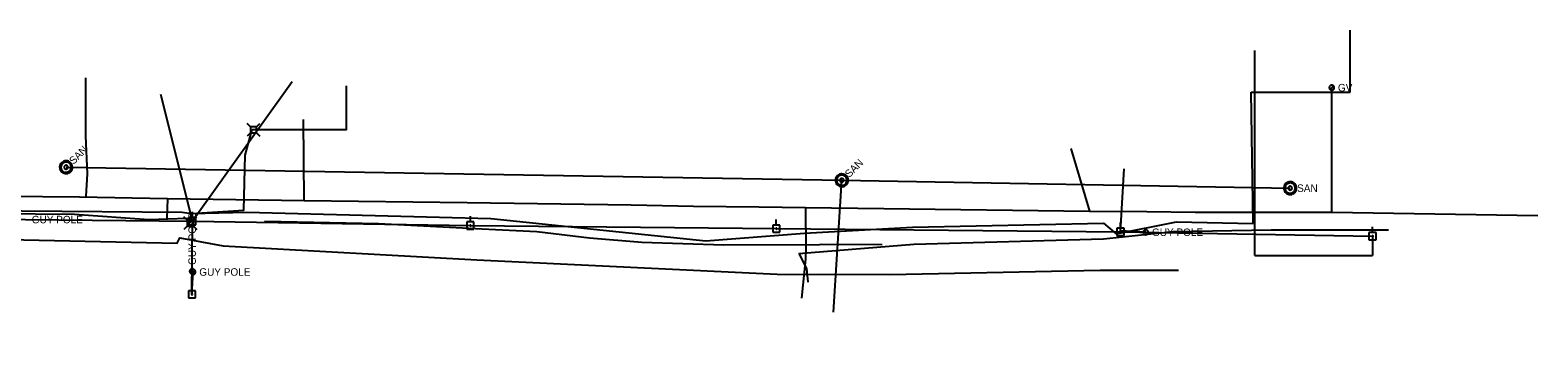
# Model space of a CAD drawing. Extents: x 596028 to 606371, y 330010 to 403088.
# Drawn here: x 603474 to 604250, y 366030 to 366193 of the extents above; entities that cross this region are included whole.
import ezdxf

# ---------------------------------------------------------------- set-up
doc = ezdxf.new("R2010")
doc.units = 0
for name, color, linetype in [('E_UTL_E_UG', 7, 'Continuous'), ('E_UTL_EGuyPole', 7, 'Continuous'), ('E_UTL_EPowerPole', 7, 'Continuous'), ('E_UTL_G', 7, 'Continuous'), ('E_UTL_G_UG', 7, 'Continuous'), ('E_UTL_Overhead', 7, 'Continuous'), ('E_UTL_SAN_MH', 7, 'Continuous'), ('E_UTL_SAN_UG', 7, 'Continuous'), ('E_UTL_T', 7, 'Continuous'), ('E_UTL_T_UG', 7, 'Continuous')]:
    doc.layers.add(name, color=color, linetype=linetype)

msp = doc.modelspace()

# ---------------------------------------------------------------- linework, layer by layer
at = {"layer": 'E_UTL_E_UG'}
for points in [[(604104.14, 366076.73), (604104.14, 366182.07)], [(604164.86, 366086.71), (604164.86, 366076.73)], [(604104.14, 366076.73), (604164.86, 366076.73)]]:
    msp.add_lwpolyline(points, dxfattribs=at)
at = {"layer": 'E_UTL_EGuyPole'}
for p, q in [((604048.05, 366088.73), (604034.95, 366089.49)), ((603557.1, 366068.69), (603557.03, 366056.81)), ((603557.03, 366056.81), (603557.59, 366068.3))]:
    msp.add_line(p, q, dxfattribs=at)
for points in [[(604049.34, 366088.73), (604049.31, 366088.97), (604049.24, 366089.2), (604049.13, 366089.42), (604048.98, 366089.61), (604048.8, 366089.77), (604048.59, 366089.9), (604048.35, 366089.97), (604048.11, 366090.01), (604047.87, 366090), (604047.63, 366089.94), (604047.41, 366089.84), (604047.21, 366089.7), (604047.04, 366089.52), (604046.91, 366089.32), (604046.82, 366089.09), (604046.77, 366088.85), (604046.77, 366088.61), (604046.82, 366088.37), (604046.91, 366088.14), (604047.04, 366087.93), (604047.21, 366087.76), (604047.41, 366087.62), (604047.63, 366087.52), (604047.87, 366087.46), (604048.11, 366087.45), (604048.35, 366087.48), (604048.59, 366087.56), (604048.8, 366087.68), (604048.98, 366087.84), (604049.13, 366088.03), (604049.24, 366088.25), (604049.31, 366088.48), (604049.34, 366088.73)], [(604048.21, 366088.73), (604048.21, 366088.76), (604048.2, 366088.79), (604048.19, 366088.81), (604048.17, 366088.84), (604048.14, 366088.86), (604048.12, 366088.87), (604048.09, 366088.88), (604048.06, 366088.89), (604048.03, 366088.89), (604048, 366088.88), (604047.97, 366088.87), (604047.95, 366088.85), (604047.93, 366088.83), (604047.91, 366088.8), (604047.9, 366088.77), (604047.89, 366088.74), (604047.89, 366088.71), (604047.9, 366088.68), (604047.91, 366088.65), (604047.93, 366088.63), (604047.95, 366088.61), (604047.97, 366088.59), (604048, 366088.58), (604048.03, 366088.57), (604048.06, 366088.57), (604048.09, 366088.57), (604048.12, 366088.58), (604048.14, 366088.6), (604048.17, 366088.62), (604048.19, 366088.64), (604048.2, 366088.67), (604048.21, 366088.7), (604048.21, 366088.73)], [(603557.1, 366069.97), (603556.86, 366069.95), (603556.63, 366069.88), (603556.41, 366069.77), (603556.22, 366069.62), (603556.06, 366069.43), (603555.94, 366069.22), (603555.86, 366068.99), (603555.82, 366068.75), (603555.83, 366068.51), (603555.89, 366068.27), (603555.99, 366068.05), (603556.13, 366067.85), (603556.31, 366067.68), (603556.51, 366067.55), (603556.74, 366067.46), (603556.98, 366067.41), (603557.22, 366067.41), (603557.46, 366067.46), (603557.69, 366067.55), (603557.9, 366067.68), (603558.07, 366067.85), (603558.21, 366068.05), (603558.32, 366068.27), (603558.37, 366068.51), (603558.38, 366068.75), (603558.35, 366068.99), (603558.27, 366069.22), (603558.15, 366069.43), (603557.99, 366069.62), (603557.8, 366069.77), (603557.58, 366069.88), (603557.35, 366069.95), (603557.1, 366069.97)], [(603558.88, 366068.3), (603558.85, 366068.54), (603558.78, 366068.77), (603558.67, 366068.99), (603558.52, 366069.18), (603558.34, 366069.34), (603558.13, 366069.47), (603557.9, 366069.55), (603557.65, 366069.58), (603557.41, 366069.57), (603557.17, 366069.51), (603556.95, 366069.41), (603556.75, 366069.27), (603556.58, 366069.09), (603556.45, 366068.89), (603556.36, 366068.66), (603556.32, 366068.42), (603556.32, 366068.18), (603556.36, 366067.94), (603556.45, 366067.71), (603556.58, 366067.5), (603556.75, 366067.33), (603556.95, 366067.19), (603557.17, 366067.09), (603557.41, 366067.03), (603557.65, 366067.02), (603557.9, 366067.05), (603558.13, 366067.13), (603558.34, 366067.25), (603558.52, 366067.41), (603558.67, 366067.6), (603558.78, 366067.82), (603558.85, 366068.05), (603558.88, 366068.3)], [(603557.1, 366068.85), (603557.07, 366068.85), (603557.04, 366068.84), (603557.02, 366068.82), (603556.99, 366068.8), (603556.97, 366068.78), (603556.96, 366068.75), (603556.95, 366068.73), (603556.94, 366068.7), (603556.94, 366068.67), (603556.95, 366068.64), (603556.96, 366068.61), (603556.98, 366068.58), (603557, 366068.56), (603557.03, 366068.55), (603557.06, 366068.53), (603557.09, 366068.53), (603557.12, 366068.53), (603557.15, 366068.53), (603557.18, 366068.55), (603557.2, 366068.56), (603557.22, 366068.58), (603557.24, 366068.61), (603557.25, 366068.64), (603557.26, 366068.67), (603557.26, 366068.7), (603557.26, 366068.73), (603557.25, 366068.75), (603557.23, 366068.78), (603557.21, 366068.8), (603557.19, 366068.82), (603557.16, 366068.84), (603557.13, 366068.85), (603557.1, 366068.85)], [(603557.75, 366068.3), (603557.75, 366068.33), (603557.74, 366068.36), (603557.73, 366068.38), (603557.71, 366068.41), (603557.69, 366068.43), (603557.66, 366068.44), (603557.63, 366068.45), (603557.6, 366068.46), (603557.57, 366068.46), (603557.54, 366068.45), (603557.51, 366068.44), (603557.49, 366068.42), (603557.47, 366068.4), (603557.45, 366068.37), (603557.44, 366068.34), (603557.43, 366068.31), (603557.43, 366068.28), (603557.44, 366068.25), (603557.45, 366068.22), (603557.47, 366068.2), (603557.49, 366068.18), (603557.51, 366068.16), (603557.54, 366068.15), (603557.57, 366068.14), (603557.6, 366068.14), (603557.63, 366068.14), (603557.66, 366068.15), (603557.69, 366068.17), (603557.71, 366068.19), (603557.73, 366068.21), (603557.74, 366068.24), (603557.75, 366068.27), (603557.75, 366068.3)]]:
    msp.add_lwpolyline(points, dxfattribs=at)
at = {"layer": 'E_UTL_EPowerPole'}
for points in [[(603559.07, 366096.27), (603555.39, 366096.27)], [(603555.39, 366096.27), (603555.39, 366092.58)], [(603555.39, 366092.58), (603559.07, 366092.58)], [(603557.5, 366094.43), (603557.5, 366094.47), (603557.48, 366094.52), (603557.46, 366094.56), (603557.44, 366094.59), (603557.4, 366094.62), (603557.36, 366094.64), (603557.32, 366094.66), (603557.27, 366094.67), (603557.23, 366094.66), (603557.18, 366094.65), (603557.14, 366094.63), (603557.11, 366094.61), (603557.08, 366094.58), (603557.05, 366094.54), (603557.03, 366094.49), (603557.03, 366094.45), (603557.03, 366094.4), (603557.03, 366094.36), (603557.05, 366094.32), (603557.08, 366094.28), (603557.11, 366094.25), (603557.14, 366094.22), (603557.18, 366094.2), (603557.23, 366094.19), (603557.27, 366094.19), (603557.32, 366094.2), (603557.36, 366094.21), (603557.4, 366094.23), (603557.44, 366094.26), (603557.46, 366094.3), (603557.48, 366094.34), (603557.5, 366094.38), (603557.5, 366094.43)], [(603557.23, 366096.27), (603557.23, 366099.18)], [(603559.07, 366092.58), (603559.07, 366096.27)], [(603702.19, 366094), (603698.5, 366094)], [(603698.5, 366094), (603698.5, 366090.3)], [(603700.62, 366092.15), (603700.61, 366092.2), (603700.6, 366092.24), (603700.58, 366092.28), (603700.55, 366092.32), (603700.51, 366092.35), (603700.48, 366092.37), (603700.43, 366092.39), (603700.39, 366092.39), (603700.34, 366092.39), (603700.3, 366092.38), (603700.26, 366092.36), (603700.22, 366092.33), (603700.19, 366092.3), (603700.16, 366092.26), (603700.15, 366092.22), (603700.14, 366092.18), (603700.14, 366092.13), (603700.15, 366092.09), (603700.16, 366092.04), (603700.19, 366092.01), (603700.22, 366091.97), (603700.26, 366091.95), (603700.3, 366091.93), (603700.34, 366091.92), (603700.39, 366091.92), (603700.43, 366091.92), (603700.48, 366091.94), (603700.51, 366091.96), (603700.55, 366091.99), (603700.58, 366092.02), (603700.6, 366092.07), (603700.61, 366092.11), (603700.62, 366092.15)], [(603700.34, 366094), (603700.34, 366096.9)], [(603702.19, 366090.3), (603702.19, 366094)], [(603859.7, 366092.43), (603856.01, 366092.43)], [(603856.01, 366092.43), (603856.01, 366088.74)], [(603857.86, 366092.43), (603857.86, 366095.34)], [(603859.7, 366088.74), (603859.7, 366092.43)], [(604035.08, 366090.77), (604035.08, 366093.68)], [(603698.5, 366090.3), (603702.19, 366090.3)], [(603856.01, 366088.74), (603859.7, 366088.74)], [(603858.13, 366090.59), (603858.12, 366090.64), (603858.11, 366090.68), (603858.09, 366090.72), (603858.06, 366090.76), (603858.03, 366090.78), (603857.99, 366090.81), (603857.94, 366090.82), (603857.9, 366090.83), (603857.85, 366090.83), (603857.81, 366090.82), (603857.77, 366090.8), (603857.73, 366090.77), (603857.7, 366090.74), (603857.68, 366090.7), (603857.66, 366090.66), (603857.65, 366090.61), (603857.65, 366090.57), (603857.66, 366090.52), (603857.68, 366090.48), (603857.7, 366090.44), (603857.73, 366090.41), (603857.77, 366090.38), (603857.81, 366090.37), (603857.85, 366090.35), (603857.9, 366090.35), (603857.94, 366090.36), (603857.99, 366090.37), (603858.03, 366090.4), (603858.06, 366090.43), (603858.09, 366090.46), (603858.11, 366090.5), (603858.12, 366090.55), (603858.13, 366090.59)], [(604036.93, 366090.77), (604033.24, 366090.77)], [(604033.24, 366090.77), (604033.24, 366087.08)], [(604033.24, 366087.08), (604036.93, 366087.08)], [(604035.35, 366088.93), (604035.35, 366088.97), (604035.34, 366089.02), (604035.32, 366089.06), (604035.29, 366089.09), (604035.25, 366089.12), (604035.21, 366089.15), (604035.17, 366089.16), (604035.13, 366089.17), (604035.08, 366089.16), (604035.04, 366089.15), (604035, 366089.14), (604034.96, 366089.11), (604034.93, 366089.08), (604034.9, 366089.04), (604034.89, 366089), (604034.88, 366088.95), (604034.88, 366088.91), (604034.89, 366088.86), (604034.9, 366088.82), (604034.93, 366088.78), (604034.96, 366088.75), (604035, 366088.72), (604035.04, 366088.7), (604035.08, 366088.69), (604035.13, 366088.69), (604035.17, 366088.7), (604035.21, 366088.71), (604035.25, 366088.73), (604035.29, 366088.76), (604035.32, 366088.8), (604035.34, 366088.84), (604035.35, 366088.88), (604035.35, 366088.93)], [(604036.93, 366087.08), (604036.93, 366090.77)], [(604166.67, 366088.55), (604162.98, 366088.55)], [(604162.98, 366088.55), (604162.98, 366084.86)], [(604162.98, 366084.86), (604166.67, 366084.86)], [(604165.1, 366086.71), (604165.09, 366086.76), (604165.08, 366086.8), (604165.06, 366086.84), (604165.03, 366086.88), (604165, 366086.9), (604164.96, 366086.93), (604164.92, 366086.94), (604164.87, 366086.95), (604164.83, 366086.95), (604164.78, 366086.94), (604164.74, 366086.92), (604164.7, 366086.89), (604164.67, 366086.86), (604164.65, 366086.82), (604164.63, 366086.78), (604164.62, 366086.73), (604164.62, 366086.69), (604164.63, 366086.64), (604164.65, 366086.6), (604164.67, 366086.56), (604164.7, 366086.53), (604164.74, 366086.5), (604164.78, 366086.49), (604164.83, 366086.47), (604164.87, 366086.47), (604164.92, 366086.48), (604164.96, 366086.49), (604165, 366086.52), (604165.03, 366086.55), (604165.06, 366086.58), (604165.08, 366086.62), (604165.09, 366086.67), (604165.1, 366086.71)], [(604164.83, 366088.55), (604164.83, 366091.46)], [(604166.67, 366084.86), (604166.67, 366088.55)], [(603557, 366058.65), (603557, 366061.56)], [(603558.84, 366058.65), (603555.16, 366058.65)], [(603555.16, 366058.65), (603555.16, 366054.96)], [(603555.16, 366054.96), (603558.84, 366054.96)], [(603557.27, 366056.81), (603557.27, 366056.85), (603557.25, 366056.9), (603557.23, 366056.94), (603557.21, 366056.97), (603557.17, 366057), (603557.13, 366057.02), (603557.09, 366057.04), (603557.04, 366057.05), (603557, 366057.04), (603556.95, 366057.03), (603556.91, 366057.01), (603556.88, 366056.99), (603556.85, 366056.96), (603556.82, 366056.92), (603556.8, 366056.87), (603556.8, 366056.83), (603556.8, 366056.79), (603556.8, 366056.74), (603556.82, 366056.7), (603556.85, 366056.66), (603556.88, 366056.63), (603556.91, 366056.6), (603556.95, 366056.58), (603557, 366056.57), (603557.04, 366056.57), (603557.09, 366056.58), (603557.13, 366056.59), (603557.17, 366056.61), (603557.21, 366056.64), (603557.23, 366056.68), (603557.25, 366056.72), (603557.27, 366056.76), (603557.27, 366056.81)], [(603558.84, 366054.96), (603558.84, 366058.65)]]:
    msp.add_lwpolyline(points, dxfattribs=at)
at = {"layer": 'E_UTL_G'}
for points in [[(604145.07, 366163.02), (604145.04, 366163.26), (604144.97, 366163.49), (604144.86, 366163.71), (604144.71, 366163.9), (604144.53, 366164.06), (604144.31, 366164.19), (604144.08, 366164.26), (604143.84, 366164.3), (604143.6, 366164.29), (604143.36, 366164.23), (604143.14, 366164.13), (604142.94, 366163.99), (604142.77, 366163.81), (604142.64, 366163.61), (604142.55, 366163.38), (604142.5, 366163.14), (604142.5, 366162.9), (604142.55, 366162.66), (604142.64, 366162.43), (604142.77, 366162.22), (604142.94, 366162.05), (604143.14, 366161.91), (604143.36, 366161.8), (604143.6, 366161.75), (604143.84, 366161.74), (604144.08, 366161.77), (604144.31, 366161.85), (604144.53, 366161.97), (604144.71, 366162.13), (604144.86, 366162.32), (604144.97, 366162.54), (604145.04, 366162.77), (604145.07, 366163.02)], [(604142.87, 366162.11), (604144.69, 366163.92)]]:
    msp.add_lwpolyline(points, dxfattribs=at)
at = {"layer": 'E_UTL_G_UG'}
for p, q in [((603502.36, 366138.28), (603502.36, 366168.1)), ((604143.78, 366098.99), (604249.91, 366097.31))]:
    msp.add_line(p, q, dxfattribs=at)
for points in [[(604143.78, 366098.99), (604143.78, 366163.02)], [(603614.76, 366105.01), (603614.49, 366146.62)], [(603502.48, 366107.2), (603503.17, 366118.75), (603502.36, 366138.28)], [(604009.56, 366131.84), (604019.09, 366099.63)], [(602064.65, 366129.33), (602159.75, 366129.18), (602186.46, 366129.51), (602351.38, 366125.7), (602670.13, 366121.01), (602772.38, 366123.19), (602906.89, 366119.45), (603193.33, 366116.32), (603228.66, 366114.99), (603341.11, 366111.13), (603400.82, 366108.8), (603461.16, 366107.3), (603499.17, 366106.9), (603544.47, 366106.13), (603614.76, 366105.01), (603698.76, 366104.03), (603783.07, 366102.8), (603815.22, 366102.1), (603848.85, 366101.72), (603872.94, 366101.46), (603913.18, 366100.92), (604019.09, 366099.63), (604048.66, 366099.45), (604073.49, 366098.99)], [(603544.47, 366106.13), (603544.09, 366095.57)], [(603872.94, 366101.46), (603872.98, 366080.75)], [(604073.49, 366098.99), (604143.78, 366098.99)], [(603872.98, 366080.75), (603872.85, 366074.83), (603870.82, 366054.93)]]:
    msp.add_lwpolyline(points, dxfattribs=at)
at = {"layer": 'E_UTL_Overhead'}
for points in [[(603557.27, 366094.5), (603608.56, 366166.16)], [(603557.27, 366094.5), (603541, 366159.47)], [(604035.11, 366088.93), (604036.94, 366121.32)], [(601249.7, 366078.68), (601344.65, 366080.23), (601543.43, 366080.93), (601669.7, 366081.28), (601780.71, 366081.68), (601890.31, 366081.76), (601961.16, 366077.77), (602036.2, 366067.33), (602181.58, 366085.08), (602296.72, 366081.44), (602344.56, 366079.52), (602371.94, 366078.93), (602585.07, 366035.91), (602953.71, 366030.37), (603201.09, 366091.48), (603317.6, 366100.34), (603443.01, 366096.25), (603471.34, 366095.25), (603557.26, 366094.43), (603700.38, 366092.15), (603857.89, 366090.59), (604035.11, 366088.93), (604164.86, 366086.71)], [(603557.03, 366056.81), (603557.26, 366094.43)]]:
    msp.add_lwpolyline(points, dxfattribs=at)
at = {"layer": 'E_UTL_SAN_MH'}
for points in [[(603494.53, 366124.47), (603494.04, 366124.87), (603493.49, 366125.17), (603492.89, 366125.36), (603492.27, 366125.44), (603491.65, 366125.39), (603491.04, 366125.23), (603490.48, 366124.96), (603489.97, 366124.58), (603489.55, 366124.12), (603489.23, 366123.58), (603489.01, 366122.99), (603488.9, 366122.38), (603488.92, 366121.75), (603489.05, 366121.13), (603489.3, 366120.56), (603489.65, 366120.04), (603490.09, 366119.6), (603490.61, 366119.24), (603491.19, 366119), (603491.8, 366118.86), (603492.43, 366118.85), (603493.05, 366118.95), (603493.64, 366119.17), (603494.17, 366119.5), (603494.64, 366119.92), (603495.01, 366120.42), (603495.29, 366120.99), (603495.45, 366121.59), (603495.49, 366122.22), (603495.42, 366122.84), (603495.23, 366123.44), (603494.93, 366123.99), (603494.53, 366124.47)], [(603494.06, 366124.01), (603493.67, 366124.33), (603493.23, 366124.57), (603492.75, 366124.72), (603492.26, 366124.78), (603491.76, 366124.74), (603491.27, 366124.61), (603490.82, 366124.39), (603490.42, 366124.09), (603490.08, 366123.72), (603489.82, 366123.29), (603489.64, 366122.82), (603489.56, 366122.33), (603489.57, 366121.83), (603489.68, 366121.34), (603489.88, 366120.87), (603490.16, 366120.46), (603490.51, 366120.1), (603490.93, 366119.82), (603491.39, 366119.63), (603491.88, 366119.52), (603492.38, 366119.51), (603492.88, 366119.59), (603493.35, 366119.77), (603493.78, 366120.03), (603494.15, 366120.36), (603494.45, 366120.77), (603494.67, 366121.22), (603494.8, 366121.7), (603494.83, 366122.2), (603494.77, 366122.7), (603494.62, 366123.18), (603494.38, 366123.62), (603494.06, 366124.01)], [(603492.89, 366122.84), (603492.75, 366122.96), (603492.58, 366123.05), (603492.4, 366123.11), (603492.22, 366123.13), (603492.03, 366123.12), (603491.85, 366123.07), (603491.68, 366122.99), (603491.53, 366122.87), (603491.4, 366122.73), (603491.3, 366122.57), (603491.24, 366122.4), (603491.21, 366122.21), (603491.21, 366122.02), (603491.25, 366121.84), (603491.32, 366121.67), (603491.43, 366121.51), (603491.56, 366121.38), (603491.72, 366121.27), (603491.89, 366121.2), (603492.08, 366121.16), (603492.26, 366121.15), (603492.45, 366121.18), (603492.63, 366121.25), (603492.79, 366121.35), (603492.93, 366121.47), (603493.04, 366121.62), (603493.12, 366121.79), (603493.17, 366121.98), (603493.18, 366122.16), (603493.16, 366122.35), (603493.1, 366122.53), (603493.01, 366122.69), (603492.89, 366122.84)], [(603893.91, 366117.74), (603893.42, 366118.14), (603892.87, 366118.44), (603892.27, 366118.63), (603891.65, 366118.71), (603891.03, 366118.66), (603890.42, 366118.5), (603889.86, 366118.23), (603889.35, 366117.85), (603888.93, 366117.39), (603888.6, 366116.85), (603888.39, 366116.26), (603888.28, 366115.65), (603888.3, 366115.02), (603888.43, 366114.4), (603888.68, 366113.83), (603889.03, 366113.31), (603889.47, 366112.87), (603889.99, 366112.51), (603890.57, 366112.27), (603891.18, 366112.13), (603891.81, 366112.12), (603892.43, 366112.22), (603893.01, 366112.44), (603893.55, 366112.77), (603894.01, 366113.19), (603894.39, 366113.69), (603894.66, 366114.26), (603894.83, 366114.86), (603894.87, 366115.49), (603894.8, 366116.11), (603894.61, 366116.71), (603894.31, 366117.26), (603893.91, 366117.74)], [(603893.44, 366117.28), (603893.05, 366117.6), (603892.61, 366117.84), (603892.13, 366117.99), (603891.64, 366118.05), (603891.13, 366118.01), (603890.65, 366117.88), (603890.2, 366117.66), (603889.8, 366117.36), (603889.46, 366116.99), (603889.2, 366116.56), (603889.02, 366116.09), (603888.94, 366115.6), (603888.95, 366115.1), (603889.06, 366114.61), (603889.26, 366114.14), (603889.54, 366113.73), (603889.89, 366113.37), (603890.31, 366113.09), (603890.77, 366112.9), (603891.26, 366112.79), (603891.76, 366112.78), (603892.26, 366112.86), (603892.73, 366113.04), (603893.15, 366113.3), (603893.53, 366113.63), (603893.83, 366114.04), (603894.05, 366114.49), (603894.18, 366114.97), (603894.21, 366115.47), (603894.15, 366115.97), (603894, 366116.45), (603893.76, 366116.89), (603893.44, 366117.28)], [(603892.27, 366116.11), (603892.13, 366116.23), (603891.96, 366116.32), (603891.78, 366116.38), (603891.6, 366116.4), (603891.41, 366116.39), (603891.23, 366116.34), (603891.06, 366116.26), (603890.91, 366116.14), (603890.78, 366116), (603890.68, 366115.84), (603890.62, 366115.67), (603890.59, 366115.48), (603890.59, 366115.29), (603890.63, 366115.11), (603890.7, 366114.94), (603890.81, 366114.78), (603890.94, 366114.65), (603891.1, 366114.54), (603891.27, 366114.47), (603891.46, 366114.43), (603891.64, 366114.42), (603891.83, 366114.45), (603892.01, 366114.52), (603892.17, 366114.62), (603892.31, 366114.74), (603892.42, 366114.89), (603892.5, 366115.06), (603892.55, 366115.25), (603892.56, 366115.43), (603892.54, 366115.62), (603892.48, 366115.8), (603892.39, 366115.96), (603892.27, 366116.11)], [(604125.71, 366111.39), (604125.65, 366112.01), (604125.48, 366112.62), (604125.19, 366113.17), (604124.8, 366113.67), (604124.33, 366114.08), (604123.78, 366114.39), (604123.19, 366114.6), (604122.57, 366114.69), (604121.94, 366114.66), (604121.33, 366114.51), (604120.76, 366114.25), (604120.25, 366113.88), (604119.82, 366113.43), (604119.48, 366112.9), (604119.25, 366112.32), (604119.13, 366111.7), (604119.13, 366111.08), (604119.25, 366110.46), (604119.48, 366109.88), (604119.82, 366109.35), (604120.25, 366108.89), (604120.76, 366108.53), (604121.33, 366108.27), (604121.94, 366108.12), (604122.57, 366108.09), (604123.19, 366108.18), (604123.78, 366108.39), (604124.33, 366108.7), (604124.8, 366109.11), (604125.19, 366109.6), (604125.48, 366110.16), (604125.65, 366110.76), (604125.71, 366111.39)], [(604125.05, 366111.39), (604125.01, 366111.89), (604124.86, 366112.37), (604124.63, 366112.82), (604124.32, 366113.21), (604123.94, 366113.54), (604123.51, 366113.79), (604123.04, 366113.95), (604122.54, 366114.03), (604122.04, 366114), (604121.55, 366113.88), (604121.09, 366113.68), (604120.68, 366113.38), (604120.34, 366113.02), (604120.07, 366112.6), (604119.88, 366112.13), (604119.79, 366111.64), (604119.79, 366111.14), (604119.88, 366110.65), (604120.07, 366110.18), (604120.34, 366109.76), (604120.68, 366109.39), (604121.09, 366109.1), (604121.55, 366108.89), (604122.04, 366108.78), (604122.54, 366108.75), (604123.04, 366108.82), (604123.51, 366108.99), (604123.94, 366109.24), (604124.32, 366109.57), (604124.63, 366109.96), (604124.86, 366110.41), (604125.01, 366110.89), (604125.05, 366111.39)], [(604123.4, 366111.39), (604123.39, 366111.58), (604123.33, 366111.76), (604123.25, 366111.92), (604123.13, 366112.07), (604122.99, 366112.2), (604122.82, 366112.29), (604122.65, 366112.35), (604122.46, 366112.38), (604122.27, 366112.37), (604122.09, 366112.32), (604121.92, 366112.25), (604121.77, 366112.14), (604121.64, 366112), (604121.53, 366111.84), (604121.46, 366111.67), (604121.43, 366111.48), (604121.43, 366111.29), (604121.46, 366111.11), (604121.53, 366110.94), (604121.64, 366110.78), (604121.77, 366110.64), (604121.92, 366110.53), (604122.09, 366110.45), (604122.27, 366110.41), (604122.46, 366110.4), (604122.65, 366110.43), (604122.82, 366110.49), (604122.99, 366110.58), (604123.13, 366110.71), (604123.25, 366110.85), (604123.33, 366111.02), (604123.39, 366111.2), (604123.4, 366111.39)]]:
    msp.add_lwpolyline(points, dxfattribs=at)
at = {"layer": 'E_UTL_SAN_UG'}
for p, q in [((603492.19, 366122.14), (603891.57, 366115.41)), ((603887.38, 366047.57), (603891.57, 366115.41)), ((603891.57, 366115.41), (604122.41, 366111.39))]:
    msp.add_line(p, q, dxfattribs=at)
at = {"layer": 'E_UTL_T'}
for points in [[(603587.15, 366142.92), (603585.4, 366144.67)], [(603587.15, 366139.82), (603585.4, 366138.07)], [(603590.25, 366142.92), (603587.15, 366142.92)], [(603587.15, 366142.92), (603587.15, 366139.82)], [(603587.15, 366139.82), (603590.25, 366139.82)], [(603590.25, 366142.92), (603592, 366144.67)], [(603590.25, 366139.82), (603590.25, 366142.92)], [(603590.25, 366139.82), (603592, 366138.07)], [(603554.63, 366094.94), (603552.88, 366096.69)], [(603554.63, 366091.84), (603552.88, 366090.09)], [(603557.73, 366094.94), (603554.63, 366094.94)], [(603554.63, 366094.94), (603554.63, 366091.84)], [(603554.63, 366091.84), (603557.73, 366091.84)], [(603557.73, 366094.94), (603559.48, 366096.69)], [(603557.73, 366091.84), (603557.73, 366094.94)], [(603557.73, 366091.84), (603559.48, 366090.09)]]:
    msp.add_lwpolyline(points, dxfattribs=at)
at = {"layer": 'E_UTL_T_UG'}
for points in [[(604153.31, 366160.75), (604153.31, 366192.54)], [(603587.98, 366141.58), (603636.63, 366141.58), (603636.63, 366164.01)], [(604103.43, 366093.22), (604102.3, 366160.75)], [(604102.3, 366160.75), (604153.31, 366160.75)], [(603556.18, 366093.39), (603556.8, 366098.3), (603583.72, 366100.09), (603584.47, 366128.39), (603587.98, 366141.58)], [(603035.54, 366069.6), (603104.02, 366068.3), (603158.38, 366070.37), (603158.94, 366077.48), (603161.43, 366085.4), (603196.99, 366092.43), (603248.22, 366098.7), (603315.46, 366102.24), (603332.55, 366103.7), (603469.48, 366099.65), (603551.96, 366099.04), (603556.8, 366098.3), (603585.12, 366098.97), (603710.89, 366095.7), (603821.57, 366084.39), (603872.36, 366088.29), (603927.9, 366091.4), (604026.37, 366093.32), (604032.87, 366087.92), (604063.87, 366094.02), (604103.43, 366093.22)], [(603234.91, 366094.52), (603315.3, 366101.06), (603320.26, 366099.82), (603330.26, 366091.98), (603341.92, 366091.74), (603411.67, 366091.86), (603470.53, 366084.88), (603549.43, 366083.11), (603550.74, 366085.85), (603573.01, 366081.77), (603703.68, 366074.48), (603858.37, 366067.2), (603916.28, 366066.98), (604024.61, 366069.25), (604064.94, 366069.21)], [(603322.16, 366099.6), (603343.07, 366095.61), (603365.08, 366095.94), (603412.13, 366096.14), (603455.97, 366098.3), (603496.47, 366098.08), (603534.79, 366095.3), (603554.43, 366095.99), (603556.75, 366094.96), (603556.75, 366094.64)], [(603594.45, 366094.47), (603653.03, 366093.3), (603706.19, 366090.5), (603734.57, 366089.13), (603761.62, 366085.92), (603788.66, 366083.66), (603830.77, 366082.27), (603880.04, 366082.49), (603881.09, 366082.52), (603912.37, 366082.46)], [(603869.5, 366077.75), (603928.59, 366082.62), (604026.29, 366085.35), (604062.15, 366089.18), (604112.56, 366090.01)], [(604112.56, 366090.01), (604173.09, 366090.01)], [(603869.5, 366077.75), (603873.32, 366070.13), (603874.13, 366063.15)]]:
    msp.add_lwpolyline(points, dxfattribs=at)

# ---------------------------------------------------------------- texts
at = {"layer": 'E_UTL_EGuyPole'}
for p in [(603474.55, 366093.32), (604051.26, 366086.8), (603560.8, 366066.37)]:
    msp.add_text('GUY POLE', height=3.85, dxfattribs=at).set_placement(p)
msp.add_text('GUY POLE', height=3.85, rotation=90, dxfattribs=at).set_placement((603559.03, 366071.9))
at = {"layer": 'E_UTL_G'}
msp.add_text('GV', height=3.85, dxfattribs=at).set_placement((604146.99, 366161.09))
at = {"layer": 'E_UTL_SAN_MH'}
for p in [(603496.09, 366123.28), (603895.47, 366116.55)]:
    msp.add_text('SAN', height=3.849, rotation=45, dxfattribs=at).set_placement(p)
msp.add_text('SAN', height=3.849, dxfattribs=at).set_placement((604125.98, 366109.44))

doc.saveas('drawing.dxf')
